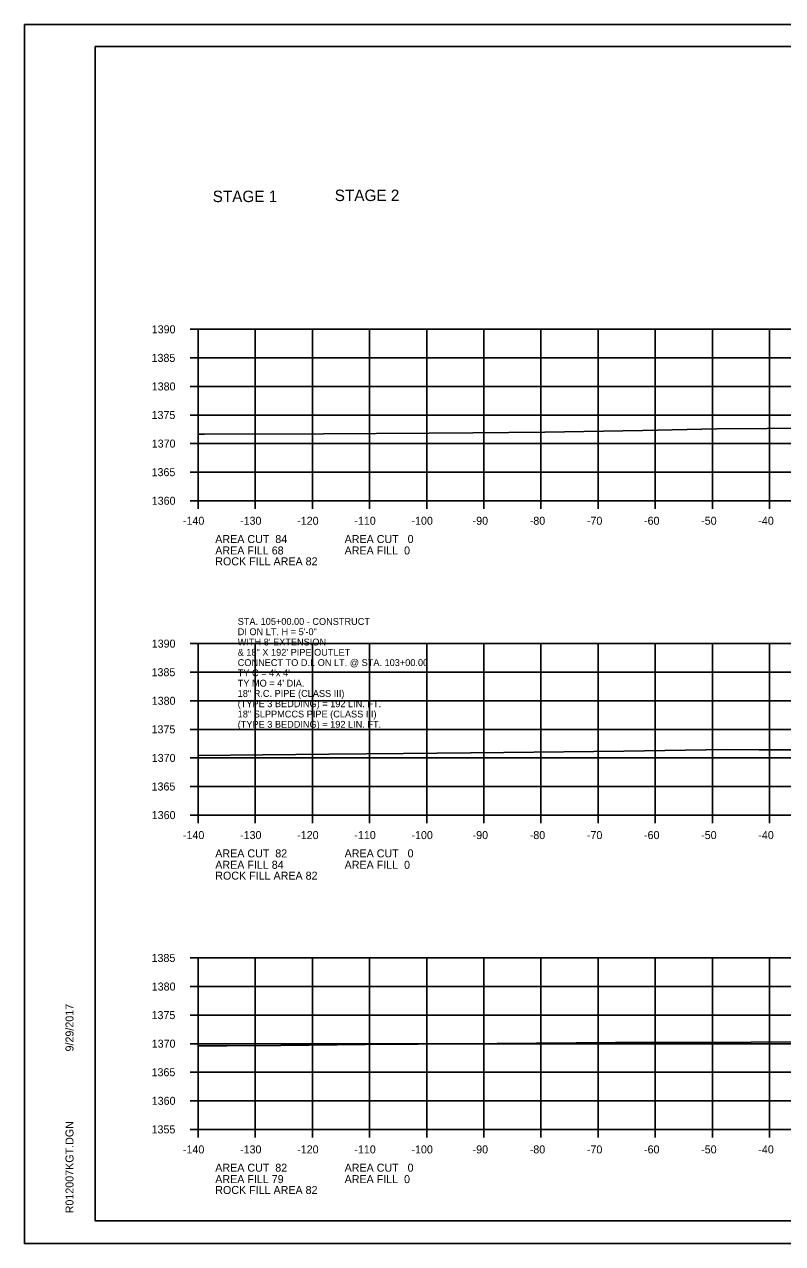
# Model space of a CAD drawing. Extents: x 1374311 to 1383814, y 384102 to 406278.
# Drawn here: x 1382550.5 to 1382683.2, y 385545.9 to 385759.2 of the extents above; entities that cross this region are included whole.
import ezdxf

# ---------------------------------------------------------------- set-up
doc = ezdxf.new("R2010")
doc.units = 0
for name, color, linetype in [('R_Axis', 7, 'Continuous'), ('R_Axis Annot', 7, 'Continuous'), ('R_Border', 7, 'Continuous'), ('R_Exist Surface', 7, 'Continuous'), ('R_Grid', 7, 'Continuous'), ('R_No Plot', 7, 'Continuous'), ('R_Water', 7, 'Continuous'), ('R_Water Annot', 7, 'Continuous')]:
    doc.layers.add(name, color=color, linetype=linetype)

msp = doc.modelspace()

# ---------------------------------------------------------------- linework, layer by layer
at = {"layer": 'R_Axis'}
for p, q in [((1382579.46, 385705.89), (1382580.86, 385705.89)), ((1382580.86, 385675.89), (1382580.86, 385705.89)), ((1382579.46, 385700.89), (1382580.86, 385700.89)), ((1382579.46, 385695.89), (1382580.86, 385695.89)), ((1382579.46, 385690.89), (1382580.86, 385690.89)), ((1382579.46, 385685.89), (1382580.86, 385685.89)), ((1382579.46, 385680.89), (1382580.86, 385680.89)), ((1382579.46, 385675.89), (1382580.86, 385675.89)), ((1382580.86, 385675.89), (1382860.86, 385675.89)), ((1382580.86, 385674.49), (1382580.86, 385675.89)), ((1382590.86, 385674.49), (1382590.86, 385675.89)), ((1382600.86, 385674.49), (1382600.86, 385675.89)), ((1382610.86, 385674.49), (1382610.86, 385675.89)), ((1382620.86, 385674.49), (1382620.86, 385675.89)), ((1382630.86, 385674.49), (1382630.86, 385675.89)), ((1382640.86, 385674.49), (1382640.86, 385675.89)), ((1382650.86, 385674.49), (1382650.86, 385675.89)), ((1382660.86, 385674.49), (1382660.86, 385675.89)), ((1382670.86, 385674.49), (1382670.86, 385675.89)), ((1382680.86, 385674.49), (1382680.86, 385675.89)), ((1382579.46, 385650.89), (1382580.86, 385650.89)), ((1382580.86, 385620.89), (1382580.86, 385650.89)), ((1382579.46, 385645.89), (1382580.86, 385645.89)), ((1382579.46, 385640.89), (1382580.86, 385640.89)), ((1382579.46, 385635.89), (1382580.86, 385635.89)), ((1382579.46, 385630.89), (1382580.86, 385630.89)), ((1382579.46, 385625.89), (1382580.86, 385625.89)), ((1382579.46, 385620.89), (1382580.86, 385620.89)), ((1382580.86, 385620.89), (1382860.86, 385620.89)), ((1382580.86, 385619.49), (1382580.86, 385620.89)), ((1382590.86, 385619.49), (1382590.86, 385620.89)), ((1382600.86, 385619.49), (1382600.86, 385620.89)), ((1382610.86, 385619.49), (1382610.86, 385620.89)), ((1382620.86, 385619.49), (1382620.86, 385620.89)), ((1382630.86, 385619.49), (1382630.86, 385620.89)), ((1382640.86, 385619.49), (1382640.86, 385620.89)), ((1382650.86, 385619.49), (1382650.86, 385620.89)), ((1382660.86, 385619.49), (1382660.86, 385620.89)), ((1382670.86, 385619.49), (1382670.86, 385620.89)), ((1382680.86, 385619.49), (1382680.86, 385620.89)), ((1382579.46, 385595.89), (1382580.86, 385595.89)), ((1382580.86, 385565.89), (1382580.86, 385595.89)), ((1382579.46, 385590.89), (1382580.86, 385590.89)), ((1382579.46, 385585.89), (1382580.86, 385585.89)), ((1382579.46, 385580.89), (1382580.86, 385580.89)), ((1382579.46, 385575.89), (1382580.86, 385575.89)), ((1382579.46, 385570.89), (1382580.86, 385570.89)), ((1382579.46, 385565.89), (1382580.86, 385565.89)), ((1382580.86, 385565.89), (1382860.86, 385565.89)), ((1382580.86, 385564.49), (1382580.86, 385565.89)), ((1382590.86, 385564.49), (1382590.86, 385565.89)), ((1382600.86, 385564.49), (1382600.86, 385565.89)), ((1382610.86, 385564.49), (1382610.86, 385565.89)), ((1382620.86, 385564.49), (1382620.86, 385565.89)), ((1382630.86, 385564.49), (1382630.86, 385565.89)), ((1382640.86, 385564.49), (1382640.86, 385565.89)), ((1382650.86, 385564.49), (1382650.86, 385565.89)), ((1382660.86, 385564.49), (1382660.86, 385565.89)), ((1382670.86, 385564.49), (1382670.86, 385565.89)), ((1382680.86, 385564.49), (1382680.86, 385565.89))]:
    msp.add_line(p, q, dxfattribs=at)
at = {"layer": 'R_Border'}
for p, q in [((1382562.86, 385755.35), (1382879.04, 385755.35)), ((1382562.86, 385549.89), (1382562.86, 385755.35)), ((1382562.86, 385549.89), (1382562.86, 385549.89)), ((1382879.04, 385549.89), (1382562.86, 385549.89))]:
    msp.add_line(p, q, dxfattribs=at)
at = {"layer": 'R_Exist Surface'}
for points in [[(1382580.86, 385687.52), (1382581.95, 385687.52), (1382602.81, 385687.62), (1382621.29, 385687.74), (1382628.93, 385687.78), (1382641.55, 385687.9), (1382658.66, 385688.16), (1382671.67, 385688.5), (1382706.96, 385688.71)], [(1382580.86, 385631.33), (1382592.12, 385631.43), (1382603.71, 385631.57), (1382616.78, 385631.66), (1382634.36, 385631.83), (1382655.37, 385632.09), (1382673.32, 385632.34), (1382679.05, 385632.33), (1382694.22, 385632.28)], [(1382580.86, 385580.5), (1382585.91, 385580.53), (1382595.31, 385580.6), (1382610.16, 385580.73), (1382619.39, 385580.8), (1382653.88, 385581.1), (1382655.75, 385581.1), (1382660.8, 385581.11), (1382694.54, 385581.19)]]:
    msp.add_lwpolyline(points, dxfattribs=at)
at = {"layer": 'R_Grid'}
for p, q in [((1382580.86, 385705.89), (1382860.86, 385705.89)), ((1382580.86, 385675.89), (1382580.86, 385705.89)), ((1382590.86, 385675.89), (1382590.86, 385705.89)), ((1382600.86, 385675.89), (1382600.86, 385705.89)), ((1382610.86, 385675.89), (1382610.86, 385705.89)), ((1382620.86, 385675.89), (1382620.86, 385705.89)), ((1382630.86, 385675.89), (1382630.86, 385705.89)), ((1382640.86, 385675.89), (1382640.86, 385705.89)), ((1382650.86, 385675.89), (1382650.86, 385705.89)), ((1382660.86, 385675.89), (1382660.86, 385705.89)), ((1382670.86, 385675.89), (1382670.86, 385705.89)), ((1382680.86, 385675.89), (1382680.86, 385705.89)), ((1382580.86, 385700.89), (1382860.86, 385700.89)), ((1382580.86, 385695.89), (1382860.86, 385695.89)), ((1382580.86, 385690.89), (1382860.86, 385690.89)), ((1382580.86, 385685.89), (1382860.86, 385685.89)), ((1382580.86, 385680.89), (1382860.86, 385680.89)), ((1382580.86, 385675.89), (1382860.86, 385675.89)), ((1382580.86, 385650.89), (1382860.86, 385650.89)), ((1382580.86, 385620.89), (1382580.86, 385650.89)), ((1382590.86, 385620.89), (1382590.86, 385650.89)), ((1382600.86, 385620.89), (1382600.86, 385650.89)), ((1382610.86, 385620.89), (1382610.86, 385650.89)), ((1382620.86, 385620.89), (1382620.86, 385650.89)), ((1382630.86, 385620.89), (1382630.86, 385650.89)), ((1382640.86, 385620.89), (1382640.86, 385650.89)), ((1382650.86, 385620.89), (1382650.86, 385650.89)), ((1382660.86, 385620.89), (1382660.86, 385650.89)), ((1382670.86, 385620.89), (1382670.86, 385650.89)), ((1382680.86, 385620.89), (1382680.86, 385650.89)), ((1382580.86, 385645.89), (1382860.86, 385645.89)), ((1382580.86, 385640.89), (1382860.86, 385640.89)), ((1382580.86, 385635.89), (1382860.86, 385635.89)), ((1382580.86, 385630.89), (1382860.86, 385630.89)), ((1382580.86, 385625.89), (1382860.86, 385625.89)), ((1382580.86, 385620.89), (1382860.86, 385620.89)), ((1382580.86, 385595.89), (1382860.86, 385595.89)), ((1382580.86, 385565.89), (1382580.86, 385595.89)), ((1382590.86, 385565.89), (1382590.86, 385595.89)), ((1382600.86, 385565.89), (1382600.86, 385595.89)), ((1382610.86, 385565.89), (1382610.86, 385595.89)), ((1382620.86, 385565.89), (1382620.86, 385595.89)), ((1382630.86, 385565.89), (1382630.86, 385595.89)), ((1382640.86, 385565.89), (1382640.86, 385595.89)), ((1382650.86, 385565.89), (1382650.86, 385595.89)), ((1382660.86, 385565.89), (1382660.86, 385595.89)), ((1382670.86, 385565.89), (1382670.86, 385595.89)), ((1382680.86, 385565.89), (1382680.86, 385595.89)), ((1382580.86, 385590.89), (1382860.86, 385590.89)), ((1382580.86, 385585.89), (1382860.86, 385585.89)), ((1382580.86, 385580.89), (1382860.86, 385580.89)), ((1382580.86, 385575.89), (1382860.86, 385575.89)), ((1382580.86, 385570.89), (1382860.86, 385570.89)), ((1382580.86, 385565.89), (1382860.86, 385565.89))]:
    msp.add_line(p, q, dxfattribs=at)
at = {"layer": 'R_No Plot'}
for p, q in [((1382550.46, 385759.24), (1382883.79, 385759.24)), ((1382550.46, 385545.91), (1382883.79, 385545.91))]:
    msp.add_line(p, q, dxfattribs=at)
for points in [[(1382550.45, 385759.24), (1382883.79, 385759.24), (1382883.79, 385545.91), (1382550.45, 385545.91)], [(1382796.78, 385755.35), (1382796.78, 385745.47), (1382832.51, 385745.47), (1382832.51, 385742.55), (1382855.71, 385742.55), (1382855.71, 385719.33), (1382879.04, 385719.33), (1382879.04, 385549.89), (1382562.86, 385549.89), (1382562.86, 385755.35)]]:
    msp.add_lwpolyline(points, close=True, dxfattribs=at)

# ---------------------------------------------------------------- texts
at = {"layer": 'R_Axis Annot'}
for s, p in [('1390', (1382572.74, 385705.19)), ('1385', (1382572.71, 385700.19)), ('1380', (1382572.74, 385695.19)), ('1375', (1382572.71, 385690.19)), ('1370', (1382572.74, 385685.19)), ('1365', (1382572.71, 385680.19)), ('1360', (1382572.74, 385675.19)), ('-140', (1382578.2, 385671.69)), ('-130', (1382588.2, 385671.69)), ('-120', (1382598.2, 385671.69)), ('-110', (1382608.2, 385671.69)), ('-100', (1382618.2, 385671.69)), ('-90', (1382628.9, 385671.69)), ('-80', (1382638.9, 385671.69)), ('-70', (1382648.9, 385671.69)), ('-60', (1382658.9, 385671.69)), ('-50', (1382668.9, 385671.69)), ('-40', (1382678.9, 385671.69)), ('AREA CUT  84', (1382583.86, 385668.49)), ('AREA CUT   0', (1382606.5, 385668.49)), ('AREA FILL 68', (1382583.86, 385666.49)), ('AREA FILL  0', (1382606.5, 385666.49)), ('ROCK FILL AREA 82', (1382583.86, 385664.59)), ('1390', (1382572.74, 385650.19)), ('1385', (1382572.71, 385645.19)), ('1380', (1382572.74, 385640.19)), ('1375', (1382572.71, 385635.19)), ('1370', (1382572.74, 385630.19)), ('1365', (1382572.71, 385625.19)), ('1360', (1382572.74, 385620.19)), ('-140', (1382578.2, 385616.69)), ('-130', (1382588.2, 385616.69)), ('-120', (1382598.2, 385616.69)), ('-110', (1382608.2, 385616.69)), ('-100', (1382618.2, 385616.69)), ('-90', (1382628.9, 385616.69)), ('-80', (1382638.9, 385616.69)), ('-70', (1382648.9, 385616.69)), ('-60', (1382658.9, 385616.69)), ('-50', (1382668.9, 385616.69)), ('-40', (1382678.9, 385616.69)), ('AREA CUT  82', (1382583.86, 385613.49)), ('AREA CUT   0', (1382606.5, 385613.49)), ('AREA FILL 84', (1382583.86, 385611.49)), ('AREA FILL  0', (1382606.5, 385611.49)), ('ROCK FILL AREA 82', (1382583.86, 385609.59)), ('1385', (1382572.71, 385595.19)), ('1380', (1382572.74, 385590.19)), ('1375', (1382572.71, 385585.19)), ('1370', (1382572.74, 385580.19)), ('1365', (1382572.71, 385575.19)), ('1360', (1382572.74, 385570.19)), ('1355', (1382572.71, 385565.19)), ('-140', (1382578.2, 385561.69)), ('-130', (1382588.2, 385561.69)), ('-120', (1382598.2, 385561.69)), ('-110', (1382608.2, 385561.69)), ('-100', (1382618.2, 385561.69)), ('-90', (1382628.9, 385561.69)), ('-80', (1382638.9, 385561.69)), ('-70', (1382648.9, 385561.69)), ('-60', (1382658.9, 385561.69)), ('-50', (1382668.9, 385561.69)), ('-40', (1382678.9, 385561.69)), ('AREA CUT  82', (1382583.86, 385558.49)), ('AREA CUT   0', (1382606.5, 385558.49)), ('AREA FILL 79', (1382583.86, 385556.49)), ('AREA FILL  0', (1382606.5, 385556.49)), ('ROCK FILL AREA 82', (1382583.86, 385554.59))]:
    msp.add_text(s, height=1.4, dxfattribs=at).set_placement(p)
at = {"layer": 'R_Border'}
for s, p in [('9/29/2017', (1382559.05, 385579.53)), ('R012007KGT.DGN', (1382559.05, 385551.21))]:
    msp.add_text(s, height=1.4, rotation=90, dxfattribs=at).set_placement(p)
at = {"layer": 'R_Water'}
for s, p in [('STAGE 1', (1382583.41, 385728.15)), ('STAGE 2', (1382604.77, 385728.33))]:
    msp.add_text(s, height=2, dxfattribs=at).set_placement(p)
at = {"layer": 'R_Water Annot'}
for s, p in [('STA. 105+00.00 - CONSTRUCT', (1382587.79, 385654.17)), ('DI ON LT. H = 5\'-0"', (1382587.79, 385652.37)), ("WITH 8' EXTENSION ", (1382587.79, 385650.57)), ('& 18" X 192\' PIPE OUTLET', (1382587.79, 385648.77)), ("TY C = 4'x 4'", (1382587.79, 385645.17)), ('CONNECT TO D.I. ON LT. @ STA. 103+00.00', (1382587.79, 385646.97)), ("TY MO = 4' DIA.", (1382587.79, 385643.37)), ('18" R.C. PIPE (CLASS III)', (1382587.79, 385641.57)), ('(TYPE 3 BEDDING) = 192 LIN. FT.', (1382587.79, 385639.77)), ('18" SLPPMCCS PIPE (CLASS III)', (1382587.79, 385637.97)), ('(TYPE 3 BEDDING) = 192 LIN. FT.', (1382587.79, 385636.17))]:
    msp.add_text(s, height=1.2, dxfattribs=at).set_placement(p)

doc.saveas('drawing.dxf')
